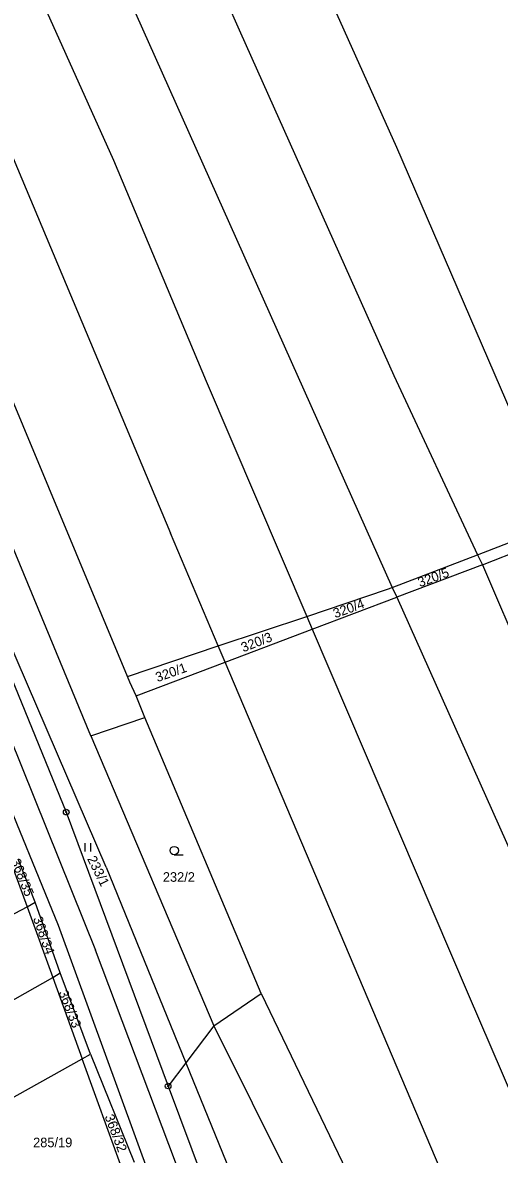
# Model space of a CAD drawing. Extents: x -762263 to -760336, y -1154405 to -1152076.
# Drawn here: x -761377.6 to -761293.1, y -1152988.8 to -1152788.2 of the extents above; entities that cross this region are included whole.
import ezdxf

# ---------------------------------------------------------------- set-up
doc = ezdxf.new("R2010")
doc.units = 0
for name, color, linetype in [('Vrstva 1', 7, 'Continuous'), ('Vrstva 18', 7, 'Continuous'), ('Vrstva 24', 7, 'Continuous'), ('Vrstva 25', 7, 'Continuous'), ('Vrstva 4', 7, 'Continuous'), ('Vrstva 6', 7, 'Continuous')]:
    doc.layers.add(name, color=color, linetype=linetype)

msp = doc.modelspace()

# ---------------------------------------------------------------- linework, layer by layer
at = {"layer": 'Vrstva 1'}
for p, q in [((-761359.06, -1152904.05), (-761421.84, -1152753.46)), ((-761365.51, -1152914.59), (-761431.48, -1152755.68)), ((-761296.99, -1152882.49), (-761282.52, -1152876.93)), ((-761296.1, -1152884.3), (-761281.78, -1152878.6)), ((-761312.07, -1152888.28), (-761296.99, -1152882.49)), ((-761296.1, -1152884.3), (-761311.28, -1152890.04)), ((-761327.25, -1152893.41), (-761312.95, -1152888.62)), ((-761312.95, -1152888.62), (-761312.07, -1152888.28)), ((-761326.27, -1152895.69), (-761311.28, -1152890.04)), ((-761384.1, -1152893.43), (-761369.9, -1152928.1)), ((-761342.94, -1152898.66), (-761327.25, -1152893.41)), ((-761341.72, -1152901.52), (-761326.27, -1152895.69)), ((-761359.06, -1152904.05), (-761342.94, -1152898.66)), ((-761357.5, -1152907.47), (-761341.72, -1152901.52)), ((-761358.6, -1152905.1), (-761359.06, -1152904.05)), ((-761357.5, -1152907.47), (-761358.6, -1152905.1)), ((-761355.98, -1152911.31), (-761357.5, -1152907.47)), ((-761365.51, -1152914.59), (-761355.98, -1152911.31)), ((-761335.35, -1152960.25), (-761355.98, -1152911.31)), ((-761365.51, -1152914.59), (-761343.7, -1152966)), ((-761369.9, -1152928.1), (-761351.83, -1152976.64)), ((-761379.64, -1152937.13), (-761376.82, -1152944.89)), ((-761375.4, -1152944.06), (-761378.44, -1152936.46)), ((-761376.82, -1152944.89), (-761375.4, -1152944.06)), ((-761376.82, -1152944.89), (-761372.29, -1152957.39)), ((-761370.96, -1152956.59), (-761375.4, -1152944.06)), ((-761372.29, -1152957.39), (-761370.96, -1152956.59)), ((-761365.61, -1152971), (-761370.96, -1152956.59)), ((-761372.29, -1152957.39), (-761367.06, -1152971.83)), ((-761343.7, -1152966), (-761335.35, -1152960.25)), ((-761343.7, -1152966), (-761348.7, -1152972.54)), ((-761367.06, -1152971.83), (-761365.61, -1152971)), ((-761365.61, -1152971), (-761357.84, -1152990.16)), ((-761360.03, -1152991.21), (-761367.06, -1152971.83)), ((-761348.7, -1152972.54), (-761351.83, -1152976.64)), ((-761351.83, -1152976.64), (-761342.49, -1153001.54))]:
    msp.add_line(p, q, dxfattribs=at)
at = {"layer": 'Vrstva 24'}
for centre, radius in [((-761369.9, -1152928.1), 0.5), ((-761369.9, -1152928.1), 0.1), ((-761351.83, -1152976.64), 0.5), ((-761351.83, -1152976.64), 0.1)]:
    msp.add_circle(centre, radius, dxfattribs=at)
at = {"layer": 'Vrstva 25'}
for p, q in [((-761366.53, -1152935.1), (-761366.53, -1152933.6)), ((-761365.53, -1152935.1), (-761365.53, -1152933.6)), ((-761350.73, -1152935.67), (-761349.13, -1152935.67))]:
    msp.add_line(p, q, dxfattribs=at)
msp.add_circle((-761350.73, -1152934.92), 0.75, dxfattribs=at)
at = {"layer": 'Vrstva 4'}
for p, q in [((-761435.81, -1152776.3), (-761364.68, -1152952.56)), ((-761371.29, -1152948.19), (-761430.06, -1152804.55)), ((-761339.23, -1153036.08), (-761371.29, -1152948.19)), ((-761334.21, -1153033.33), (-761364.68, -1152952.56))]:
    msp.add_line(p, q, dxfattribs=at)
at = {"layer": 'Vrstva 6'}
for p, q in [((-761311.29, -1152810.33), (-761362.65, -1152695.74)), ((-761368.89, -1152722.5), (-761339, -1152790.03)), ((-761393.53, -1152741.09), (-761361.53, -1152812.56)), ((-761366.23, -1152767.2), (-761312.07, -1152888.28)), ((-761339, -1152790.03), (-761311.82, -1152850.71)), ((-761387.09, -1152793.76), (-761351.43, -1152878.67)), ((-761282.52, -1152876.93), (-761311.29, -1152810.33)), ((-761361.53, -1152812.56), (-761345.07, -1152851.74)), ((-761311.82, -1152850.71), (-761296.99, -1152882.49)), ((-761345.07, -1152851.74), (-761327.25, -1152893.41)), ((-761342.94, -1152898.66), (-761351.43, -1152878.67)), ((-761296.99, -1152882.49), (-761296.1, -1152884.3)), ((-761362.82, -1152937.87), (-761386.27, -1152883.5)), ((-761296.1, -1152884.3), (-761258.3, -1152972.37)), ((-761312.07, -1152888.28), (-761311.28, -1152890.04)), ((-761311.28, -1152890.04), (-761277.57, -1152965.41)), ((-761327.25, -1152893.41), (-761326.27, -1152895.69)), ((-761326.27, -1152895.69), (-761298.63, -1152960.34)), ((-761341.72, -1152901.52), (-761342.94, -1152898.66)), ((-761283.01, -1153039.72), (-761341.72, -1152901.52)), ((-761362.82, -1152937.87), (-761348.7, -1152972.54)), ((-761391.16, -1152952.37), (-761376.82, -1152944.89)), ((-761390.45, -1152967.71), (-761372.29, -1152957.39)), ((-761335.35, -1152960.25), (-761311.39, -1153009.87)), ((-761298.63, -1152960.34), (-761264.48, -1153039.93)), ((-761343.7, -1152966), (-761323.74, -1153006)), ((-761387.24, -1152983.06), (-761367.06, -1152971.83)), ((-761348.7, -1152972.54), (-761324.63, -1153031.25))]:
    msp.add_line(p, q, dxfattribs=at)

# ---------------------------------------------------------------- texts
at = {"layer": 'Vrstva 18'}
for s, rotation, p in [('320/5', 20.22541, (-761307.171, -1152888.268)), ('320/4', 19.82434, (-761322.206, -1152893.768)), ('320/3', 21.08485, (-761338.509, -1152899.794)), ('320/1', 19.53786, (-761353.714, -1152905.084)), ('368/35', 291.75011, (-761379.709, -1152936.751)), ('233/1', 296.56296, (-761366.23, -1152936.369)), ('368/34', 289.45828, (-761375.81, -1152946.944)), ('368/33', 291.46363, (-761371.284, -1152960.046)), ('368/32', 290.89067, (-761363.118, -1152982.032))]:
    msp.add_text(s, height=1.7, rotation=rotation, dxfattribs=at).set_placement(p)
for s, p in [('232/2', (-761352.763, -1152940.45)), ('285/19', (-761375.772, -1152987.49))]:
    msp.add_text(s, height=1.7, dxfattribs=at).set_placement(p)

doc.saveas('drawing.dxf')
